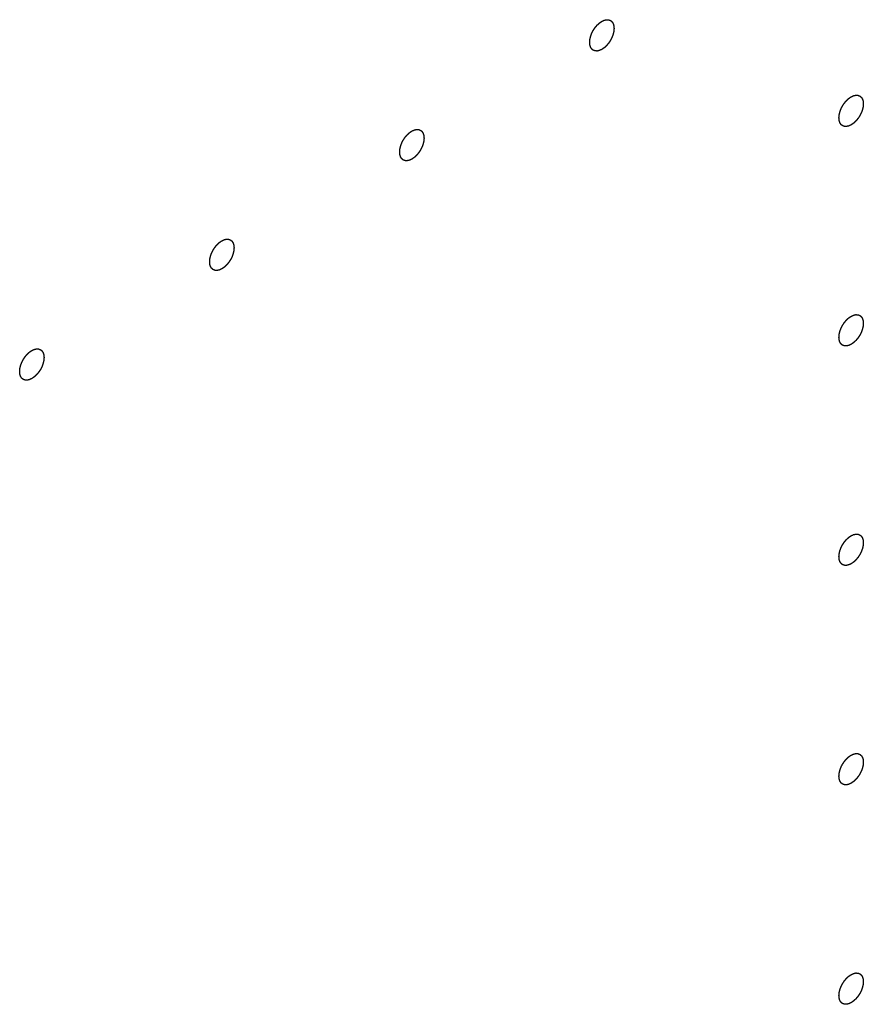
# Model space of a CAD drawing. Header units: inches. Extents: x 6 to 353, y 6 to 228.
# Tile 364 of 372: x 345.533 to 346.318, y 195.732 to 196.648. Entities that reach past the tile are written whole.
import ezdxf

# ---------------------------------------------------------------- set-up
doc = ezdxf.new("R2010")
doc.units = ezdxf.units.IN
doc.header["$LTSCALE"] = 19.946667
doc.header["$MEASUREMENT"] = 0
doc.linetypes.add('HIDDEN', pattern=[0.2, 0.1, -0.1])
doc.layers.add('08_ALL_COSMETICS', color=7, linetype='CONTINUOUS')

msp = doc.modelspace()

# ---------------------------------------------------------------- linework, layer by layer
at = {"layer": '08_ALL_COSMETICS', "color": 7, "linetype": 'HIDDEN'}
for points in [[(346.07453, 196.6464), (346.0749, 196.64657), (346.07545, 196.64683), (346.07618, 196.64716), (346.07673, 196.64746), (346.07725, 196.64753), (346.07778, 196.64767), (346.07822, 196.64777), (346.07857, 196.64784), (346.07885, 196.64793), (346.07908, 196.64789), (346.07941, 196.64789), (346.07981, 196.64787), (346.08022, 196.64786), (346.08054, 196.64784), (346.0808, 196.64785), (346.08101, 196.64775), (346.0813, 196.64765), (346.08166, 196.64751), (346.08202, 196.64738), (346.08231, 196.64727), (346.08254, 196.64721), (346.0827, 196.64704), (346.08294, 196.64686), (346.08323, 196.64661), (346.08352, 196.64638), (346.08375, 196.64617), (346.08394, 196.64605), (346.08406, 196.64582), (346.08424, 196.64556), (346.08445, 196.64521), (346.08467, 196.64487), (346.08484, 196.64459), (346.08499, 196.6444), (346.08505, 196.64413), (346.08516, 196.64379), (346.0853, 196.64335), (346.08543, 196.64293), (346.08554, 196.64258), (346.08563, 196.64234), (346.08564, 196.64201), (346.08569, 196.64161), (346.08573, 196.6411), (346.08578, 196.64048), (346.08587, 196.63989), (346.08578, 196.6392), (346.08574, 196.63854), (346.08567, 196.63787), (346.08566, 196.63722), (346.08546, 196.6365), (346.08531, 196.6358), (346.08514, 196.6351), (346.08502, 196.6344), (346.08472, 196.63369), (346.08448, 196.63297), (346.0842, 196.63226), (346.08398, 196.63155), (346.08359, 196.63084), (346.08324, 196.63013), (346.08288, 196.62943), (346.08255, 196.6287), (346.0821, 196.62807), (346.08168, 196.62742), (346.08124, 196.62677), (346.08084, 196.6261), (346.08033, 196.62554), (346.07985, 196.62495), (346.07936, 196.62438), (346.07889, 196.62376), (346.07835, 196.6233), (346.07782, 196.6228), (346.07729, 196.62232), (346.07677, 196.62179), (346.0762, 196.62144), (346.07546, 196.62091), (346.0749, 196.62053), (346.07453, 196.62027)], [(346.07453, 196.62027), (346.07416, 196.6201), (346.07361, 196.61984), (346.07288, 196.61952), (346.07233, 196.61922), (346.0718, 196.61914), (346.07127, 196.61901), (346.07083, 196.61891), (346.07048, 196.61884), (346.07021, 196.61875), (346.06998, 196.61879), (346.06965, 196.61879), (346.06924, 196.61881), (346.06884, 196.61882), (346.06851, 196.61884), (346.06826, 196.61882), (346.06805, 196.61893), (346.06776, 196.61903), (346.0674, 196.61916), (346.06703, 196.61929), (346.06675, 196.61941), (346.06652, 196.61946), (346.06636, 196.61963), (346.06612, 196.61982), (346.06583, 196.62006), (346.06553, 196.6203), (346.06531, 196.6205), (346.06511, 196.62063), (346.065, 196.62085), (346.06482, 196.62112), (346.06461, 196.62147), (346.06439, 196.62181), (346.06422, 196.62209), (346.06407, 196.62227), (346.06401, 196.62255), (346.06389, 196.62289), (346.06376, 196.62332), (346.06362, 196.62375), (346.06352, 196.6241), (346.06342, 196.62434), (346.06341, 196.62466), (346.06337, 196.62507), (346.06333, 196.62558), (346.06328, 196.6262), (346.06318, 196.62679), (346.06328, 196.62748), (346.06332, 196.62814), (346.06339, 196.62881), (346.0634, 196.62946), (346.0636, 196.63017), (346.06375, 196.63087), (346.06392, 196.63158), (346.06404, 196.63227), (346.06434, 196.63299), (346.06458, 196.6337), (346.06485, 196.63441), (346.06508, 196.63513), (346.06547, 196.63583), (346.06581, 196.63654), (346.06618, 196.63725), (346.06651, 196.63797), (346.06696, 196.6386), (346.06738, 196.63926), (346.06781, 196.6399), (346.06822, 196.64058), (346.06873, 196.64114), (346.06921, 196.64173), (346.0697, 196.6423), (346.07017, 196.64292), (346.07071, 196.64337), (346.07124, 196.64388), (346.07177, 196.64435), (346.07228, 196.64488), (346.07285, 196.64523), (346.0736, 196.64576), (346.07416, 196.64614), (346.07453, 196.6464)], [(346.30646, 196.55005), (346.30609, 196.54988), (346.30554, 196.54962), (346.30481, 196.5493), (346.30426, 196.54899), (346.30373, 196.54892), (346.3032, 196.54879), (346.30276, 196.54869), (346.30241, 196.54861), (346.30214, 196.54853), (346.30191, 196.54856), (346.30158, 196.54857), (346.30117, 196.54859), (346.30077, 196.5486), (346.30044, 196.54862), (346.30019, 196.5486), (346.29998, 196.54871), (346.29969, 196.5488), (346.29933, 196.54894), (346.29896, 196.54907), (346.29868, 196.54919), (346.29845, 196.54924), (346.29829, 196.54941), (346.29805, 196.5496), (346.29776, 196.54984), (346.29746, 196.55008), (346.29724, 196.55028), (346.29704, 196.5504), (346.29693, 196.55063), (346.29675, 196.5509), (346.29654, 196.55125), (346.29632, 196.55158), (346.29615, 196.55186), (346.296, 196.55205), (346.29594, 196.55233), (346.29582, 196.55267), (346.29569, 196.5531), (346.29555, 196.55353), (346.29545, 196.55388), (346.29535, 196.55412), (346.29534, 196.55444), (346.2953, 196.55485), (346.29526, 196.55536), (346.29521, 196.55598), (346.29511, 196.55657), (346.29521, 196.55725), (346.29525, 196.55791), (346.29532, 196.55858), (346.29533, 196.55924), (346.29553, 196.55995), (346.29568, 196.56065), (346.29585, 196.56135), (346.29597, 196.56205), (346.29627, 196.56277), (346.29651, 196.56348), (346.29678, 196.56419), (346.29701, 196.56491), (346.2974, 196.56561), (346.29774, 196.56632), (346.29811, 196.56702), (346.29844, 196.56775), (346.29889, 196.56838), (346.29931, 196.56904), (346.29974, 196.56968), (346.30015, 196.57036), (346.30066, 196.57092), (346.30114, 196.57151), (346.30163, 196.57208), (346.3021, 196.57269), (346.30264, 196.57315), (346.30317, 196.57365), (346.3037, 196.57413), (346.30421, 196.57466), (346.30478, 196.57501), (346.30553, 196.57554), (346.30609, 196.57592), (346.30646, 196.57618)], [(346.30646, 196.57618), (346.30683, 196.57635), (346.30738, 196.57661), (346.30811, 196.57694), (346.30866, 196.57724), (346.30918, 196.57731), (346.30971, 196.57744), (346.31015, 196.57755), (346.3105, 196.57762), (346.31078, 196.5777), (346.31101, 196.57767), (346.31134, 196.57767), (346.31174, 196.57765), (346.31215, 196.57764), (346.31247, 196.57762), (346.31273, 196.57763), (346.31294, 196.57753), (346.31323, 196.57743), (346.31359, 196.57729), (346.31395, 196.57716), (346.31424, 196.57705), (346.31447, 196.57699), (346.31463, 196.57682), (346.31487, 196.57664), (346.31516, 196.57639), (346.31545, 196.57615), (346.31568, 196.57595), (346.31587, 196.57583), (346.31599, 196.5756), (346.31617, 196.57534), (346.31638, 196.57499), (346.3166, 196.57465), (346.31677, 196.57437), (346.31692, 196.57418), (346.31698, 196.57391), (346.31709, 196.57357), (346.31723, 196.57313), (346.31736, 196.57271), (346.31747, 196.57236), (346.31756, 196.57212), (346.31757, 196.57179), (346.31762, 196.57139), (346.31766, 196.57088), (346.31771, 196.57026), (346.3178, 196.56966), (346.31771, 196.56898), (346.31767, 196.56832), (346.3176, 196.56765), (346.31759, 196.567), (346.31739, 196.56628), (346.31724, 196.56558), (346.31707, 196.56488), (346.31695, 196.56418), (346.31665, 196.56346), (346.31641, 196.56275), (346.31613, 196.56204), (346.31591, 196.56133), (346.31552, 196.56062), (346.31517, 196.55991), (346.31481, 196.55921), (346.31448, 196.55848), (346.31403, 196.55785), (346.31361, 196.55719), (346.31317, 196.55655), (346.31277, 196.55587), (346.31226, 196.55532), (346.31178, 196.55473), (346.31129, 196.55416), (346.31082, 196.55354), (346.31028, 196.55308), (346.30975, 196.55258), (346.30922, 196.5521), (346.3087, 196.55157), (346.30813, 196.55122), (346.30739, 196.55069), (346.30683, 196.55031), (346.30646, 196.55005)], [(345.89775, 196.51821), (345.89739, 196.51804), (345.89684, 196.51778), (345.89611, 196.51746), (345.89555, 196.51715), (345.89503, 196.51708), (345.8945, 196.51695), (345.89406, 196.51685), (345.89371, 196.51678), (345.89344, 196.51669), (345.8932, 196.51672), (345.89287, 196.51673), (345.89247, 196.51675), (345.89206, 196.51676), (345.89174, 196.51678), (345.89148, 196.51676), (345.89128, 196.51687), (345.89098, 196.51696), (345.89062, 196.5171), (345.89026, 196.51723), (345.88997, 196.51735), (345.88974, 196.5174), (345.88958, 196.51757), (345.88934, 196.51776), (345.88905, 196.518), (345.88876, 196.51824), (345.88853, 196.51844), (345.88834, 196.51856), (345.88822, 196.51879), (345.88805, 196.51906), (345.88783, 196.51941), (345.88761, 196.51974), (345.88744, 196.52002), (345.88729, 196.52021), (345.88723, 196.52049), (345.88712, 196.52083), (345.88699, 196.52126), (345.88685, 196.52169), (345.88675, 196.52204), (345.88665, 196.52228), (345.88664, 196.5226), (345.8866, 196.52301), (345.88655, 196.52352), (345.8865, 196.52414), (345.88641, 196.52473), (345.8865, 196.52542), (345.88654, 196.52607), (345.88661, 196.52674), (345.88662, 196.5274), (345.88682, 196.52811), (345.88697, 196.52881), (345.88714, 196.52952), (345.88726, 196.53021), (345.88756, 196.53093), (345.88781, 196.53164), (345.88808, 196.53235), (345.8883, 196.53307), (345.88869, 196.53377), (345.88904, 196.53448), (345.8894, 196.53518), (345.88973, 196.53591), (345.89019, 196.53654), (345.8906, 196.5372), (345.89104, 196.53784), (345.89144, 196.53852), (345.89195, 196.53908), (345.89243, 196.53967), (345.89292, 196.54024), (345.89339, 196.54085), (345.89394, 196.54131), (345.89446, 196.54181), (345.89499, 196.54229), (345.89551, 196.54282), (345.89608, 196.54317), (345.89682, 196.5437), (345.89738, 196.54408), (345.89775, 196.54434)], [(345.89775, 196.54434), (345.89812, 196.54451), (345.89867, 196.54477), (345.8994, 196.5451), (345.89996, 196.5454), (345.90048, 196.54547), (345.90101, 196.5456), (345.90145, 196.54571), (345.9018, 196.54578), (345.90207, 196.54586), (345.90231, 196.54583), (345.90263, 196.54583), (345.90304, 196.54581), (345.90345, 196.5458), (345.90377, 196.54578), (345.90402, 196.54579), (345.90423, 196.54569), (345.90452, 196.54559), (345.90488, 196.54545), (345.90525, 196.54532), (345.90553, 196.54521), (345.90577, 196.54515), (345.90593, 196.54498), (345.90616, 196.5448), (345.90645, 196.54455), (345.90675, 196.54431), (345.90698, 196.54411), (345.90717, 196.54399), (345.90728, 196.54376), (345.90746, 196.5435), (345.90768, 196.54315), (345.9079, 196.54281), (345.90806, 196.54253), (345.90821, 196.54234), (345.90828, 196.54207), (345.90839, 196.54173), (345.90852, 196.54129), (345.90866, 196.54087), (345.90876, 196.54052), (345.90886, 196.54028), (345.90887, 196.53995), (345.90891, 196.53955), (345.90896, 196.53904), (345.909, 196.53842), (345.9091, 196.53782), (345.909, 196.53714), (345.90896, 196.53648), (345.9089, 196.53581), (345.90888, 196.53516), (345.90868, 196.53444), (345.90854, 196.53374), (345.90836, 196.53304), (345.90824, 196.53234), (345.90795, 196.53162), (345.9077, 196.53091), (345.90743, 196.5302), (345.9072, 196.52949), (345.90681, 196.52878), (345.90647, 196.52807), (345.9061, 196.52737), (345.90577, 196.52664), (345.90532, 196.52601), (345.9049, 196.52535), (345.90447, 196.52471), (345.90406, 196.52403), (345.90356, 196.52348), (345.90308, 196.52289), (345.90258, 196.52232), (345.90211, 196.5217), (345.90157, 196.52124), (345.90105, 196.52074), (345.90051, 196.52026), (345.9, 196.51973), (345.89943, 196.51938), (345.89869, 196.51885), (345.89813, 196.51847), (345.89775, 196.51821)], [(345.72098, 196.41615), (345.72061, 196.41598), (345.72006, 196.41572), (345.71933, 196.4154), (345.71877, 196.41509), (345.71825, 196.41502), (345.71772, 196.41489), (345.71728, 196.41479), (345.71693, 196.41471), (345.71666, 196.41463), (345.71642, 196.41466), (345.7161, 196.41467), (345.71569, 196.41469), (345.71528, 196.4147), (345.71496, 196.41472), (345.71471, 196.4147), (345.7145, 196.41481), (345.71421, 196.4149), (345.71385, 196.41504), (345.71348, 196.41517), (345.7132, 196.41528), (345.71297, 196.41534), (345.71281, 196.41551), (345.71257, 196.4157), (345.71228, 196.41594), (345.71198, 196.41618), (345.71175, 196.41638), (345.71156, 196.4165), (345.71145, 196.41673), (345.71127, 196.417), (345.71106, 196.41734), (345.71083, 196.41768), (345.71067, 196.41796), (345.71052, 196.41815), (345.71046, 196.41843), (345.71034, 196.41877), (345.71021, 196.4192), (345.71007, 196.41963), (345.70997, 196.41998), (345.70987, 196.42022), (345.70986, 196.42054), (345.70982, 196.42094), (345.70977, 196.42146), (345.70973, 196.42207), (345.70963, 196.42267), (345.70973, 196.42335), (345.70977, 196.42401), (345.70983, 196.42468), (345.70985, 196.42534), (345.71005, 196.42605), (345.71019, 196.42675), (345.71037, 196.42745), (345.71049, 196.42815), (345.71078, 196.42887), (345.71103, 196.42958), (345.7113, 196.43029), (345.71153, 196.43101), (345.71192, 196.43171), (345.71226, 196.43242), (345.71263, 196.43312), (345.71296, 196.43385), (345.71341, 196.43448), (345.71383, 196.43514), (345.71426, 196.43578), (345.71467, 196.43646), (345.71518, 196.43701), (345.71565, 196.43761), (345.71615, 196.43818), (345.71662, 196.43879), (345.71716, 196.43925), (345.71768, 196.43975), (345.71822, 196.44023), (345.71873, 196.44076), (345.7193, 196.44111), (345.72004, 196.44164), (345.7206, 196.44202), (345.72098, 196.44228)], [(345.72098, 196.44228), (345.72134, 196.44245), (345.72189, 196.44271), (345.72262, 196.44304), (345.72318, 196.44334), (345.7237, 196.44341), (345.72423, 196.44354), (345.72467, 196.44365), (345.72502, 196.44372), (345.72529, 196.4438), (345.72553, 196.44377), (345.72586, 196.44377), (345.72626, 196.44375), (345.72667, 196.44374), (345.72699, 196.44372), (345.72725, 196.44373), (345.72745, 196.44363), (345.72775, 196.44353), (345.72811, 196.44339), (345.72847, 196.44326), (345.72876, 196.44315), (345.72899, 196.44309), (345.72915, 196.44292), (345.72939, 196.44274), (345.72968, 196.44249), (345.72997, 196.44225), (345.7302, 196.44205), (345.73039, 196.44193), (345.73051, 196.4417), (345.73069, 196.44143), (345.7309, 196.44109), (345.73112, 196.44075), (345.73129, 196.44047), (345.73144, 196.44028), (345.7315, 196.44), (345.73161, 196.43967), (345.73174, 196.43923), (345.73188, 196.43881), (345.73198, 196.43846), (345.73208, 196.43822), (345.73209, 196.43789), (345.73213, 196.43749), (345.73218, 196.43698), (345.73223, 196.43636), (345.73232, 196.43576), (345.73223, 196.43508), (345.73219, 196.43442), (345.73212, 196.43375), (345.73211, 196.4331), (345.73191, 196.43238), (345.73176, 196.43168), (345.73159, 196.43098), (345.73147, 196.43028), (345.73117, 196.42956), (345.73092, 196.42885), (345.73065, 196.42814), (345.73043, 196.42743), (345.73004, 196.42672), (345.72969, 196.42601), (345.72933, 196.42531), (345.729, 196.42458), (345.72854, 196.42395), (345.72813, 196.42329), (345.72769, 196.42265), (345.72729, 196.42197), (345.72678, 196.42142), (345.7263, 196.42083), (345.72581, 196.42026), (345.72534, 196.41964), (345.72479, 196.41918), (345.72427, 196.41868), (345.72374, 196.4182), (345.72322, 196.41767), (345.72265, 196.41732), (345.72191, 196.41679), (345.72135, 196.41641), (345.72098, 196.41615)], [(346.30646, 196.37206), (346.30683, 196.37223), (346.30738, 196.37249), (346.30811, 196.37281), (346.30866, 196.37311), (346.30918, 196.37319), (346.30971, 196.37332), (346.31015, 196.37342), (346.3105, 196.37349), (346.31078, 196.37358), (346.31101, 196.37354), (346.31134, 196.37354), (346.31174, 196.37352), (346.31215, 196.37351), (346.31247, 196.37349), (346.31273, 196.37351), (346.31294, 196.3734), (346.31323, 196.3733), (346.31359, 196.37317), (346.31395, 196.37304), (346.31424, 196.37292), (346.31447, 196.37287), (346.31463, 196.3727), (346.31487, 196.37251), (346.31516, 196.37227), (346.31545, 196.37203), (346.31568, 196.37183), (346.31587, 196.3717), (346.31599, 196.37148), (346.31617, 196.37121), (346.31638, 196.37086), (346.3166, 196.37052), (346.31677, 196.37024), (346.31692, 196.37006), (346.31698, 196.36978), (346.31709, 196.36944), (346.31723, 196.36901), (346.31736, 196.36858), (346.31747, 196.36823), (346.31756, 196.36799), (346.31757, 196.36767), (346.31762, 196.36726), (346.31766, 196.36675), (346.31771, 196.36613), (346.3178, 196.36554), (346.31771, 196.36485), (346.31767, 196.36419), (346.3176, 196.36352), (346.31759, 196.36287), (346.31739, 196.36216), (346.31724, 196.36146), (346.31707, 196.36075), (346.31695, 196.36005), (346.31665, 196.35934), (346.31641, 196.35863), (346.31613, 196.35792), (346.31591, 196.3572), (346.31552, 196.3565), (346.31517, 196.35579), (346.31481, 196.35508), (346.31448, 196.35436), (346.31403, 196.35373), (346.31361, 196.35307), (346.31317, 196.35243), (346.31277, 196.35175), (346.31226, 196.35119), (346.31178, 196.3506), (346.31129, 196.35003), (346.31082, 196.34941), (346.31028, 196.34896), (346.30975, 196.34845), (346.30922, 196.34798), (346.3087, 196.34745), (346.30813, 196.3471), (346.30739, 196.34657), (346.30683, 196.34619), (346.30646, 196.34593)], [(346.30646, 196.34593), (346.30609, 196.34576), (346.30554, 196.3455), (346.30481, 196.34517), (346.30426, 196.34487), (346.30373, 196.3448), (346.3032, 196.34466), (346.30276, 196.34456), (346.30241, 196.34449), (346.30214, 196.3444), (346.30191, 196.34444), (346.30158, 196.34444), (346.30117, 196.34446), (346.30077, 196.34447), (346.30044, 196.34449), (346.30019, 196.34447), (346.29998, 196.34458), (346.29969, 196.34468), (346.29933, 196.34482), (346.29896, 196.34495), (346.29868, 196.34506), (346.29845, 196.34512), (346.29829, 196.34528), (346.29805, 196.34547), (346.29776, 196.34572), (346.29746, 196.34595), (346.29724, 196.34616), (346.29704, 196.34628), (346.29693, 196.34651), (346.29675, 196.34677), (346.29654, 196.34712), (346.29632, 196.34746), (346.29615, 196.34774), (346.296, 196.34793), (346.29594, 196.3482), (346.29582, 196.34854), (346.29569, 196.34897), (346.29555, 196.3494), (346.29545, 196.34975), (346.29535, 196.34999), (346.29534, 196.35032), (346.2953, 196.35072), (346.29526, 196.35123), (346.29521, 196.35185), (346.29511, 196.35244), (346.29521, 196.35313), (346.29525, 196.35379), (346.29532, 196.35446), (346.29533, 196.35511), (346.29553, 196.35583), (346.29568, 196.35652), (346.29585, 196.35723), (346.29597, 196.35793), (346.29627, 196.35864), (346.29651, 196.35936), (346.29678, 196.36007), (346.29701, 196.36078), (346.2974, 196.36149), (346.29774, 196.3622), (346.29811, 196.3629), (346.29844, 196.36363), (346.29889, 196.36426), (346.29931, 196.36491), (346.29974, 196.36556), (346.30015, 196.36623), (346.30066, 196.36679), (346.30114, 196.36738), (346.30163, 196.36795), (346.3021, 196.36857), (346.30264, 196.36903), (346.30317, 196.36953), (346.3037, 196.37001), (346.30421, 196.37054), (346.30478, 196.37089), (346.30553, 196.37141), (346.30609, 196.3718), (346.30646, 196.37206)], [(345.5442, 196.31409), (345.54384, 196.31392), (345.54328, 196.31366), (345.54255, 196.31334), (345.542, 196.31303), (345.54148, 196.31296), (345.54095, 196.31283), (345.54051, 196.31273), (345.54016, 196.31265), (345.53988, 196.31257), (345.53965, 196.3126), (345.53932, 196.31261), (345.53892, 196.31263), (345.53851, 196.31264), (345.53819, 196.31266), (345.53793, 196.31264), (345.53773, 196.31274), (345.53743, 196.31284), (345.53707, 196.31298), (345.53671, 196.31311), (345.53642, 196.31322), (345.53619, 196.31328), (345.53603, 196.31345), (345.53579, 196.31363), (345.5355, 196.31388), (345.53521, 196.31412), (345.53498, 196.31432), (345.53479, 196.31444), (345.53467, 196.31467), (345.53449, 196.31494), (345.53428, 196.31528), (345.53406, 196.31562), (345.53389, 196.3159), (345.53374, 196.31609), (345.53368, 196.31637), (345.53357, 196.3167), (345.53344, 196.31714), (345.5333, 196.31757), (345.5332, 196.31792), (345.5331, 196.31816), (345.53309, 196.31848), (345.53304, 196.31888), (345.533, 196.3194), (345.53295, 196.32001), (345.53286, 196.32061), (345.53295, 196.32129), (345.53299, 196.32195), (345.53306, 196.32262), (345.53307, 196.32327), (345.53327, 196.32399), (345.53342, 196.32469), (345.53359, 196.32539), (345.53371, 196.32609), (345.53401, 196.32681), (345.53426, 196.32752), (345.53453, 196.32823), (345.53475, 196.32895), (345.53514, 196.32965), (345.53549, 196.33036), (345.53585, 196.33106), (345.53618, 196.33179), (345.53663, 196.33242), (345.53705, 196.33308), (345.53749, 196.33372), (345.53789, 196.3344), (345.5384, 196.33495), (345.53888, 196.33555), (345.53937, 196.33612), (345.53984, 196.33673), (345.54038, 196.33719), (345.54091, 196.33769), (345.54144, 196.33817), (345.54196, 196.3387), (345.54253, 196.33905), (345.54327, 196.33958), (345.54383, 196.33996), (345.5442, 196.34022)], [(345.5442, 196.34022), (345.54457, 196.34039), (345.54512, 196.34065), (345.54585, 196.34097), (345.5464, 196.34128), (345.54693, 196.34135), (345.54746, 196.34148), (345.5479, 196.34158), (345.54825, 196.34166), (345.54852, 196.34174), (345.54875, 196.34171), (345.54908, 196.3417), (345.54949, 196.34168), (345.54989, 196.34168), (345.55022, 196.34165), (345.55047, 196.34167), (345.55068, 196.34157), (345.55097, 196.34147), (345.55133, 196.34133), (345.5517, 196.3412), (345.55198, 196.34109), (345.55221, 196.34103), (345.55237, 196.34086), (345.55261, 196.34068), (345.5529, 196.34043), (345.5532, 196.34019), (345.55342, 196.33999), (345.55362, 196.33987), (345.55373, 196.33964), (345.55391, 196.33937), (345.55412, 196.33903), (345.55434, 196.33869), (345.55451, 196.33841), (345.55466, 196.33822), (345.55472, 196.33794), (345.55484, 196.33761), (345.55497, 196.33717), (345.55511, 196.33675), (345.55521, 196.33639), (345.55531, 196.33615), (345.55532, 196.33583), (345.55536, 196.33543), (345.55541, 196.33491), (345.55545, 196.3343), (345.55555, 196.3337), (345.55545, 196.33302), (345.55541, 196.33236), (345.55534, 196.33169), (345.55533, 196.33104), (345.55513, 196.33032), (345.55498, 196.32962), (345.55481, 196.32892), (345.55469, 196.32822), (345.55439, 196.3275), (345.55415, 196.32679), (345.55388, 196.32608), (345.55365, 196.32536), (345.55326, 196.32466), (345.55292, 196.32395), (345.55255, 196.32325), (345.55222, 196.32252), (345.55177, 196.32189), (345.55135, 196.32123), (345.55092, 196.32059), (345.55051, 196.31991), (345.55, 196.31936), (345.54952, 196.31877), (345.54903, 196.31819), (345.54856, 196.31758), (345.54802, 196.31712), (345.54749, 196.31662), (345.54696, 196.31614), (345.54645, 196.31561), (345.54588, 196.31526), (345.54513, 196.31473), (345.54457, 196.31435), (345.5442, 196.31409)], [(346.30646, 196.1418), (346.30609, 196.14163), (346.30554, 196.14137), (346.30481, 196.14105), (346.30426, 196.14074), (346.30373, 196.14067), (346.3032, 196.14054), (346.30276, 196.14044), (346.30241, 196.14036), (346.30214, 196.14028), (346.30191, 196.14031), (346.30158, 196.14032), (346.30117, 196.14034), (346.30077, 196.14035), (346.30044, 196.14037), (346.30019, 196.14035), (346.29998, 196.14045), (346.29969, 196.14055), (346.29933, 196.14069), (346.29896, 196.14082), (346.29868, 196.14093), (346.29845, 196.14099), (346.29829, 196.14116), (346.29805, 196.14134), (346.29776, 196.14159), (346.29746, 196.14183), (346.29724, 196.14203), (346.29704, 196.14215), (346.29693, 196.14238), (346.29675, 196.14265), (346.29654, 196.14299), (346.29632, 196.14333), (346.29615, 196.14361), (346.296, 196.1438), (346.29594, 196.14408), (346.29582, 196.14441), (346.29569, 196.14485), (346.29555, 196.14528), (346.29545, 196.14563), (346.29535, 196.14587), (346.29534, 196.14619), (346.2953, 196.14659), (346.29526, 196.14711), (346.29521, 196.14772), (346.29511, 196.14832), (346.29521, 196.149), (346.29525, 196.14966), (346.29532, 196.15033), (346.29533, 196.15098), (346.29553, 196.1517), (346.29568, 196.1524), (346.29585, 196.1531), (346.29597, 196.1538), (346.29627, 196.15452), (346.29651, 196.15523), (346.29678, 196.15594), (346.29701, 196.15666), (346.2974, 196.15736), (346.29774, 196.15807), (346.29811, 196.15877), (346.29844, 196.1595), (346.29889, 196.16013), (346.29931, 196.16079), (346.29974, 196.16143), (346.30015, 196.16211), (346.30066, 196.16266), (346.30114, 196.16326), (346.30163, 196.16383), (346.3021, 196.16444), (346.30264, 196.1649), (346.30317, 196.1654), (346.3037, 196.16588), (346.30421, 196.16641), (346.30478, 196.16676), (346.30553, 196.16729), (346.30609, 196.16767), (346.30646, 196.16793)], [(346.30646, 196.16793), (346.30683, 196.1681), (346.30738, 196.16836), (346.30811, 196.16868), (346.30866, 196.16899), (346.30918, 196.16906), (346.30971, 196.16919), (346.31015, 196.16929), (346.3105, 196.16937), (346.31078, 196.16945), (346.31101, 196.16942), (346.31134, 196.16942), (346.31174, 196.1694), (346.31215, 196.16939), (346.31247, 196.16937), (346.31273, 196.16938), (346.31294, 196.16928), (346.31323, 196.16918), (346.31359, 196.16904), (346.31395, 196.16891), (346.31424, 196.1688), (346.31447, 196.16874), (346.31463, 196.16857), (346.31487, 196.16839), (346.31516, 196.16814), (346.31545, 196.1679), (346.31568, 196.1677), (346.31587, 196.16758), (346.31599, 196.16735), (346.31617, 196.16708), (346.31638, 196.16674), (346.3166, 196.1664), (346.31677, 196.16612), (346.31692, 196.16593), (346.31698, 196.16565), (346.31709, 196.16532), (346.31723, 196.16488), (346.31736, 196.16446), (346.31747, 196.16411), (346.31756, 196.16386), (346.31757, 196.16354), (346.31762, 196.16314), (346.31766, 196.16262), (346.31771, 196.16201), (346.3178, 196.16141), (346.31771, 196.16073), (346.31767, 196.16007), (346.3176, 196.1594), (346.31759, 196.15875), (346.31739, 196.15803), (346.31724, 196.15733), (346.31707, 196.15663), (346.31695, 196.15593), (346.31665, 196.15521), (346.31641, 196.1545), (346.31613, 196.15379), (346.31591, 196.15308), (346.31552, 196.15237), (346.31517, 196.15166), (346.31481, 196.15096), (346.31448, 196.15023), (346.31403, 196.1496), (346.31361, 196.14894), (346.31317, 196.1483), (346.31277, 196.14762), (346.31226, 196.14707), (346.31178, 196.14648), (346.31129, 196.1459), (346.31082, 196.14529), (346.31028, 196.14483), (346.30975, 196.14433), (346.30922, 196.14385), (346.3087, 196.14332), (346.30813, 196.14297), (346.30739, 196.14244), (346.30683, 196.14206), (346.30646, 196.1418)], [(346.30646, 195.93768), (346.30609, 195.93751), (346.30554, 195.93724), (346.30481, 195.93692), (346.30426, 195.93662), (346.30373, 195.93655), (346.3032, 195.93641), (346.30276, 195.93631), (346.30241, 195.93624), (346.30214, 195.93615), (346.30191, 195.93619), (346.30158, 195.93619), (346.30117, 195.93621), (346.30077, 195.93622), (346.30044, 195.93624), (346.30019, 195.93622), (346.29998, 195.93633), (346.29969, 195.93643), (346.29933, 195.93657), (346.29896, 195.93669), (346.29868, 195.93681), (346.29845, 195.93686), (346.29829, 195.93703), (346.29805, 195.93722), (346.29776, 195.93747), (346.29746, 195.9377), (346.29724, 195.9379), (346.29704, 195.93803), (346.29693, 195.93825), (346.29675, 195.93852), (346.29654, 195.93887), (346.29632, 195.93921), (346.29615, 195.93949), (346.296, 195.93967), (346.29594, 195.93995), (346.29582, 195.94029), (346.29569, 195.94072), (346.29555, 195.94115), (346.29545, 195.9415), (346.29535, 195.94174), (346.29534, 195.94207), (346.2953, 195.94247), (346.29526, 195.94298), (346.29521, 195.9436), (346.29511, 195.94419), (346.29521, 195.94488), (346.29525, 195.94554), (346.29532, 195.94621), (346.29533, 195.94686), (346.29553, 195.94758), (346.29568, 195.94827), (346.29585, 195.94898), (346.29597, 195.94968), (346.29627, 195.95039), (346.29651, 195.9511), (346.29678, 195.95182), (346.29701, 195.95253), (346.2974, 195.95324), (346.29774, 195.95395), (346.29811, 195.95465), (346.29844, 195.95538), (346.29889, 195.95601), (346.29931, 195.95666), (346.29974, 195.95731), (346.30015, 195.95798), (346.30066, 195.95854), (346.30114, 195.95913), (346.30163, 195.9597), (346.3021, 195.96032), (346.30264, 195.96077), (346.30317, 195.96128), (346.3037, 195.96176), (346.30421, 195.96229), (346.30478, 195.96263), (346.30553, 195.96316), (346.30609, 195.96355), (346.30646, 195.9638)], [(346.30646, 195.9638), (346.30683, 195.96397), (346.30738, 195.96424), (346.30811, 195.96456), (346.30866, 195.96486), (346.30918, 195.96493), (346.30971, 195.96507), (346.31015, 195.96517), (346.3105, 195.96524), (346.31078, 195.96533), (346.31101, 195.96529), (346.31134, 195.96529), (346.31174, 195.96527), (346.31215, 195.96526), (346.31247, 195.96524), (346.31273, 195.96526), (346.31294, 195.96515), (346.31323, 195.96505), (346.31359, 195.96491), (346.31395, 195.96479), (346.31424, 195.96467), (346.31447, 195.96462), (346.31463, 195.96445), (346.31487, 195.96426), (346.31516, 195.96401), (346.31545, 195.96378), (346.31568, 195.96358), (346.31587, 195.96345), (346.31599, 195.96323), (346.31617, 195.96296), (346.31638, 195.96261), (346.3166, 195.96227), (346.31677, 195.96199), (346.31692, 195.96181), (346.31698, 195.96153), (346.31709, 195.96119), (346.31723, 195.96076), (346.31736, 195.96033), (346.31747, 195.95998), (346.31756, 195.95974), (346.31757, 195.95941), (346.31762, 195.95901), (346.31766, 195.9585), (346.31771, 195.95788), (346.3178, 195.95729), (346.31771, 195.9566), (346.31767, 195.95594), (346.3176, 195.95527), (346.31759, 195.95462), (346.31739, 195.9539), (346.31724, 195.95321), (346.31707, 195.9525), (346.31695, 195.9518), (346.31665, 195.95109), (346.31641, 195.95038), (346.31613, 195.94966), (346.31591, 195.94895), (346.31552, 195.94824), (346.31517, 195.94753), (346.31481, 195.94683), (346.31448, 195.9461), (346.31403, 195.94547), (346.31361, 195.94482), (346.31317, 195.94417), (346.31277, 195.9435), (346.31226, 195.94294), (346.31178, 195.94235), (346.31129, 195.94178), (346.31082, 195.94116), (346.31028, 195.94071), (346.30975, 195.9402), (346.30922, 195.93972), (346.3087, 195.93919), (346.30813, 195.93885), (346.30739, 195.93832), (346.30683, 195.93793), (346.30646, 195.93768)], [(346.30646, 195.73355), (346.30609, 195.73338), (346.30554, 195.73312), (346.30481, 195.7328), (346.30426, 195.73249), (346.30373, 195.73242), (346.3032, 195.73229), (346.30276, 195.73219), (346.30241, 195.73211), (346.30214, 195.73203), (346.30191, 195.73206), (346.30158, 195.73206), (346.30117, 195.73208), (346.30077, 195.73209), (346.30044, 195.73211), (346.30019, 195.7321), (346.29998, 195.7322), (346.29969, 195.7323), (346.29933, 195.73244), (346.29896, 195.73257), (346.29868, 195.73268), (346.29845, 195.73274), (346.29829, 195.73291), (346.29805, 195.73309), (346.29776, 195.73334), (346.29746, 195.73358), (346.29724, 195.73378), (346.29704, 195.7339), (346.29693, 195.73413), (346.29675, 195.7344), (346.29654, 195.73474), (346.29632, 195.73508), (346.29615, 195.73536), (346.296, 195.73555), (346.29594, 195.73583), (346.29582, 195.73616), (346.29569, 195.7366), (346.29555, 195.73702), (346.29545, 195.73737), (346.29535, 195.73762), (346.29534, 195.73794), (346.2953, 195.73834), (346.29526, 195.73886), (346.29521, 195.73947), (346.29511, 195.74007), (346.29521, 195.74075), (346.29525, 195.74141), (346.29532, 195.74208), (346.29533, 195.74273), (346.29553, 195.74345), (346.29568, 195.74415), (346.29585, 195.74485), (346.29597, 195.74555), (346.29627, 195.74627), (346.29651, 195.74698), (346.29678, 195.74769), (346.29701, 195.7484), (346.2974, 195.74911), (346.29774, 195.74982), (346.29811, 195.75052), (346.29844, 195.75125), (346.29889, 195.75188), (346.29931, 195.75254), (346.29974, 195.75318), (346.30015, 195.75386), (346.30066, 195.75441), (346.30114, 195.755), (346.30163, 195.75558), (346.3021, 195.75619), (346.30264, 195.75665), (346.30317, 195.75715), (346.3037, 195.75763), (346.30421, 195.75816), (346.30478, 195.75851), (346.30553, 195.75904), (346.30609, 195.75942), (346.30646, 195.75968)], [(346.30646, 195.75968), (346.30683, 195.75985), (346.30738, 195.76011), (346.30811, 195.76043), (346.30866, 195.76074), (346.30918, 195.76081), (346.30971, 195.76094), (346.31015, 195.76104), (346.3105, 195.76112), (346.31078, 195.7612), (346.31101, 195.76117), (346.31134, 195.76116), (346.31174, 195.76114), (346.31215, 195.76113), (346.31247, 195.76111), (346.31273, 195.76113), (346.31294, 195.76103), (346.31323, 195.76093), (346.31359, 195.76079), (346.31395, 195.76066), (346.31424, 195.76055), (346.31447, 195.76049), (346.31463, 195.76032), (346.31487, 195.76014), (346.31516, 195.75989), (346.31545, 195.75965), (346.31568, 195.75945), (346.31587, 195.75933), (346.31599, 195.7591), (346.31617, 195.75883), (346.31638, 195.75849), (346.3166, 195.75815), (346.31677, 195.75787), (346.31692, 195.75768), (346.31698, 195.7574), (346.31709, 195.75707), (346.31723, 195.75663), (346.31736, 195.7562), (346.31747, 195.75585), (346.31756, 195.75561), (346.31757, 195.75529), (346.31762, 195.75489), (346.31766, 195.75437), (346.31771, 195.75376), (346.3178, 195.75316), (346.31771, 195.75248), (346.31767, 195.75182), (346.3176, 195.75115), (346.31759, 195.7505), (346.31739, 195.74978), (346.31724, 195.74908), (346.31707, 195.74838), (346.31695, 195.74768), (346.31665, 195.74696), (346.31641, 195.74625), (346.31613, 195.74554), (346.31591, 195.74482), (346.31552, 195.74412), (346.31517, 195.74341), (346.31481, 195.74271), (346.31448, 195.74198), (346.31403, 195.74135), (346.31361, 195.74069), (346.31317, 195.74005), (346.31277, 195.73937), (346.31226, 195.73882), (346.31178, 195.73822), (346.31129, 195.73765), (346.31082, 195.73704), (346.31028, 195.73658), (346.30975, 195.73608), (346.30922, 195.7356), (346.3087, 195.73507), (346.30813, 195.73472), (346.30739, 195.73419), (346.30683, 195.73381), (346.30646, 195.73355)]]:
    msp.add_open_spline(points, degree=3, knots=[0, 0, 0, 0, 0.03125, 0.046875, 0.0625, 0.078125, 0.09375, 0.109375, 0.117188, 0.125, 0.132812, 0.140625, 0.15625, 0.171875, 0.179688, 0.1875, 0.195312, 0.203125, 0.21875, 0.234375, 0.242188, 0.25, 0.257812, 0.265625, 0.28125, 0.296875, 0.304688, 0.3125, 0.320312, 0.328125, 0.34375, 0.359375, 0.367188, 0.375, 0.382812, 0.390625, 0.40625, 0.421875, 0.429688, 0.4375, 0.445312, 0.453125, 0.46875, 0.484375, 0.5, 0.515625, 0.53125, 0.546875, 0.5625, 0.578125, 0.59375, 0.609375, 0.625, 0.640625, 0.65625, 0.671875, 0.6875, 0.703125, 0.71875, 0.734375, 0.75, 0.765625, 0.78125, 0.796875, 0.8125, 0.828125, 0.84375, 0.859375, 0.875, 0.890625, 0.90625, 0.921875, 0.9375, 0.953125, 0.96875, 1, 1, 1, 1], dxfattribs=at)

doc.saveas('drawing.dxf')
